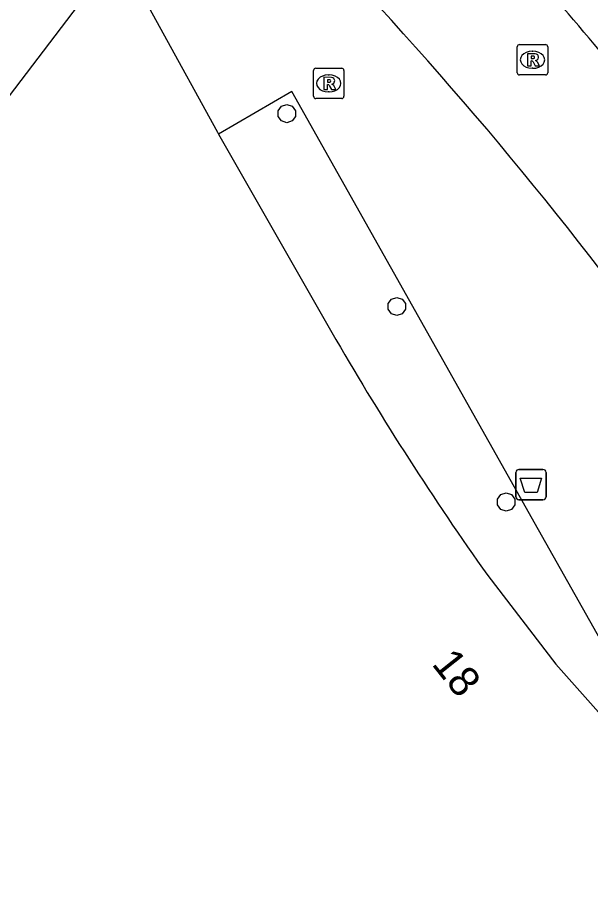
# Model space of a CAD drawing. Extents: x 161087 to 161922, y 382574 to 383873.
# Drawn here: x 161454.07 to 161472.93, y 383436.43 to 383465.08 of the extents above; entities that cross this region are included whole.
import ezdxf

# ---------------------------------------------------------------- set-up
doc = ezdxf.new("R2010")
doc.units = 0
for name, color, linetype in [('IMGEO_Afvalbak', 7, 'Continuous'), ('IMGEO_Fietspad_gesloten', 7, 'Continuous'), ('IMGEO_Pand', 7, 'Continuous'), ('IMGEO_Pand_nummerreeks', 7, 'Continuous'), ('IMGEO_Pand_overbouw', 7, 'Continuous'), ('IMGEO_Rioolput', 7, 'Continuous')]:
    doc.layers.add(name, color=color, linetype=linetype)

msp = doc.modelspace()

# ---------------------------------------------------------------- linework, layer by layer
at = {"layer": 'IMGEO_Afvalbak'}
for p, q in [((161470.57, 383450.2), (161471.36, 383450.2)), ((161471.36, 383450.2), (161470.57, 383450.2)), ((161470.47, 383449.3), (161470.47, 383450.1)), ((161470.47, 383450.1), (161470.47, 383449.3)), ((161471.46, 383450.1), (161471.46, 383449.3)), ((161471.46, 383449.3), (161471.46, 383450.1)), ((161471.36, 383449.2), (161470.57, 383449.2)), ((161470.57, 383449.2), (161471.36, 383449.2))]:
    msp.add_line(p, q, dxfattribs=at)
msp.add_lwpolyline([(161470.613, 383449.914), (161471.317, 383449.914), (161471.168, 383449.444), (161470.762, 383449.444), (161470.613, 383449.914)], dxfattribs=at)
for centre, start, end in [((161470.57, 383450.1), 90, 180), ((161470.57, 383450.1), 90, 180), ((161471.36, 383450.1), 0, 90), ((161471.36, 383450.1), 360, 90), ((161470.57, 383449.3), 180, 270), ((161470.57, 383449.3), 180, 270), ((161471.36, 383449.3), 270, 0), ((161471.36, 383449.3), 270, 0)]:
    msp.add_arc(centre, 0.1, start, end, dxfattribs=at)
at = {"layer": 'IMGEO_Fietspad_gesloten'}
for centre, radius, start, end in [((161369.136, 383376.567), 131.427, 36.03723, 44.36355), ((161340.317, 383352.147), 173.705, 39.82322, 41.21433)]:
    msp.add_arc(centre, radius, start, end, dxfattribs=at)
at = {"layer": 'IMGEO_Pand'}
for points in [[(161457.391, 383467.244), (161443.167, 383448.538)], [(161457.391, 383467.244), (161458.735, 383464.792), (161460.65, 383461.3), (161460.684, 383461.238), (161464.547, 383454.476)], [(161463.214, 383461.823), (161463.105, 383461.673), (161462.929, 383461.616), (161462.753, 383461.673), (161462.644, 383461.823), (161462.644, 383462.009), (161462.753, 383462.159), (161462.929, 383462.216), (161463.105, 383462.159), (161463.214, 383462.009), (161463.214, 383461.823)], [(161466.841, 383455.473), (161466.732, 383455.323), (161466.556, 383455.266), (161466.38, 383455.323), (161466.271, 383455.473), (161466.271, 383455.659), (161466.38, 383455.809), (161466.556, 383455.866), (161466.732, 383455.809), (161466.841, 383455.659), (161466.841, 383455.473)], [(161470.433, 383449.036), (161470.324, 383448.886), (161470.148, 383448.829), (161469.972, 383448.886), (161469.863, 383449.036), (161469.863, 383449.222), (161469.972, 383449.372), (161470.148, 383449.429), (161470.324, 383449.372), (161470.433, 383449.222), (161470.433, 383449.036)], [(161469.541, 383446.711), (161471.779, 383443.794), (161475.896, 383439.154)]]:
    msp.add_lwpolyline(points, dxfattribs=at)
msp.add_arc((161550.905, 383504.528), 99.814, 210.09606, 215.39751, dxfattribs=at)
at = {"layer": 'IMGEO_Pand_overbouw'}
for points in [[(161463.092, 383462.649), (161460.684, 383461.238), (161464.547, 383454.476)], [(161477.815, 383436.432), (161473.382, 383444.361), (161471.212, 383448.216), (161463.092, 383462.649)], [(161469.541, 383446.711), (161471.779, 383443.794), (161475.896, 383439.154)]]:
    msp.add_lwpolyline(points, dxfattribs=at)
msp.add_arc((161550.905, 383504.528), 99.814, 210.09606, 215.39751, dxfattribs=at)
at = {"layer": 'IMGEO_Rioolput'}
for p, q in [((161470.514, 383463.262), (161470.514, 383464.114)), ((161470.589, 383464.188), (161471.441, 383464.188)), ((161471.002, 383463.968), (161471.027, 383463.968)), ((161471.515, 383464.114), (161471.515, 383463.262)), ((161463.884, 383463.411), (161464.736, 383463.411)), ((161471.025, 383463.408), (161471, 383463.408)), ((161463.809, 383462.485), (161463.809, 383463.337)), ((161464.297, 383463.191), (161464.322, 383463.191)), ((161464.81, 383463.337), (161464.81, 383462.485)), ((161471.441, 383463.188), (161470.589, 383463.188)), ((161464.32, 383462.631), (161464.295, 383462.631)), ((161464.736, 383462.411), (161463.884, 383462.411))]:
    msp.add_line(p, q, dxfattribs=at)
for points in [[(161470.514, 383463.262), (161470.514, 383464.114)], [(161470.589, 383464.188), (161471.441, 383464.188)], [(161471.515, 383464.114), (161471.515, 383463.262)], [(161471.103, 383463.886), (161470.851, 383463.888), (161470.851, 383463.488)], [(161471.029, 383463.807), (161470.975, 383463.807), (161470.975, 383463.726)], [(161470.975, 383463.726), (161471.027, 383463.726)], [(161463.884, 383463.411), (161464.736, 383463.411)], [(161470.851, 383463.488), (161470.975, 383463.488), (161470.975, 383463.65), (161470.986, 383463.65)], [(161471.033, 383463.621), (161471.104, 383463.488), (161471.244, 383463.488), (161471.179, 383463.614)], [(161463.809, 383462.485), (161463.809, 383463.337)], [(161464.398, 383463.109), (161464.146, 383463.111), (161464.146, 383462.711)], [(161464.81, 383463.337), (161464.81, 383462.485)], [(161471.441, 383463.188), (161470.589, 383463.188)], [(161464.146, 383462.711), (161464.27, 383462.711), (161464.27, 383462.873), (161464.281, 383462.873)], [(161464.324, 383463.03), (161464.27, 383463.03), (161464.27, 383462.949)], [(161464.27, 383462.949), (161464.322, 383462.949)], [(161464.328, 383462.844), (161464.399, 383462.711), (161464.539, 383462.711), (161464.474, 383462.837)], [(161464.736, 383462.411), (161463.884, 383462.411)]]:
    msp.add_lwpolyline(points, dxfattribs=at)
for centre, radius, start, end in [((161470.591, 383464.112), 0.0765, 91.552, 178.448), ((161470.591, 383464.112), 0.0765, 91.552, 178.448), ((161471.439, 383464.112), 0.0765, 1.552, 88.448), ((161471.439, 383464.112), 0.0765, 1.552, 88.448), ((161471.011, 383463.915), 0.19, 274.7715, 282.9687), ((161471.035, 383463.711), 0.0964, 77.0061, 93.1865), ((161471.049, 383463.768), 0.0378, 276.6634, 79.6772), ((161471.102, 383463.776), 0.109, 350.3612, 89.416), ((161471.1, 383463.776), 0.112, 277.5842, 350.9817), ((161471.084, 383463.561), 0.108, 29.5134, 73.7905), ((161463.886, 383463.335), 0.0765, 91.552, 178.448), ((161463.886, 383463.335), 0.0765, 91.552, 178.448), ((161464.734, 383463.335), 0.0765, 1.552, 88.448), ((161464.734, 383463.335), 0.0765, 1.552, 88.448), ((161470.985, 383463.597), 0.0533, 26.0293, 88.6989), ((161464.397, 383462.999), 0.109, 350.3612, 89.416), ((161470.591, 383463.264), 0.0765, 181.552, 268.448), ((161470.591, 383463.264), 0.0765, 181.552, 268.448), ((161471.439, 383463.264), 0.0765, 271.552, 358.448), ((161471.439, 383463.264), 0.0765, 271.552, 358.448), ((161464.28, 383462.82), 0.0533, 26.0293, 88.6989), ((161464.306, 383463.138), 0.19, 274.7715, 282.9687), ((161464.33, 383462.934), 0.0964, 77.0061, 93.1865), ((161464.344, 383462.991), 0.0378, 276.6634, 79.6772), ((161464.395, 383462.999), 0.112, 277.5842, 350.9817), ((161464.379, 383462.784), 0.108, 29.5134, 73.7905), ((161463.886, 383462.487), 0.0765, 181.552, 268.448), ((161463.886, 383462.487), 0.0765, 181.552, 268.448), ((161464.734, 383462.487), 0.0765, 271.552, 358.448), ((161464.734, 383462.487), 0.0765, 271.552, 358.448)]:
    msp.add_arc(centre, radius, start, end, dxfattribs=at)
for centre, major_axis, ratio, start_param, end_param in [((161471.001, 383463.688), (-0.387, 0.002), 0.722429, 4.712389, 7.853982), ((161471.026, 383463.688), (-0.39, 0.002), 0.717154, 1.570796, 4.712389), ((161464.296, 383462.911), (-0.387, 0.002), 0.722429, 4.712389, 7.853982), ((161464.321, 383462.911), (-0.39, 0.002), 0.717154, 1.570796, 4.712389)]:
    msp.add_ellipse(centre, major_axis=major_axis, ratio=ratio, start_param=start_param, end_param=end_param, dxfattribs=at)

# ---------------------------------------------------------------- texts
at = {"layer": 'IMGEO_Pand_nummerreeks'}
msp.add_text('18', height=1, rotation=308.4739, dxfattribs=at).set_placement((161467.675, 383443.787))

doc.saveas('drawing.dxf')
